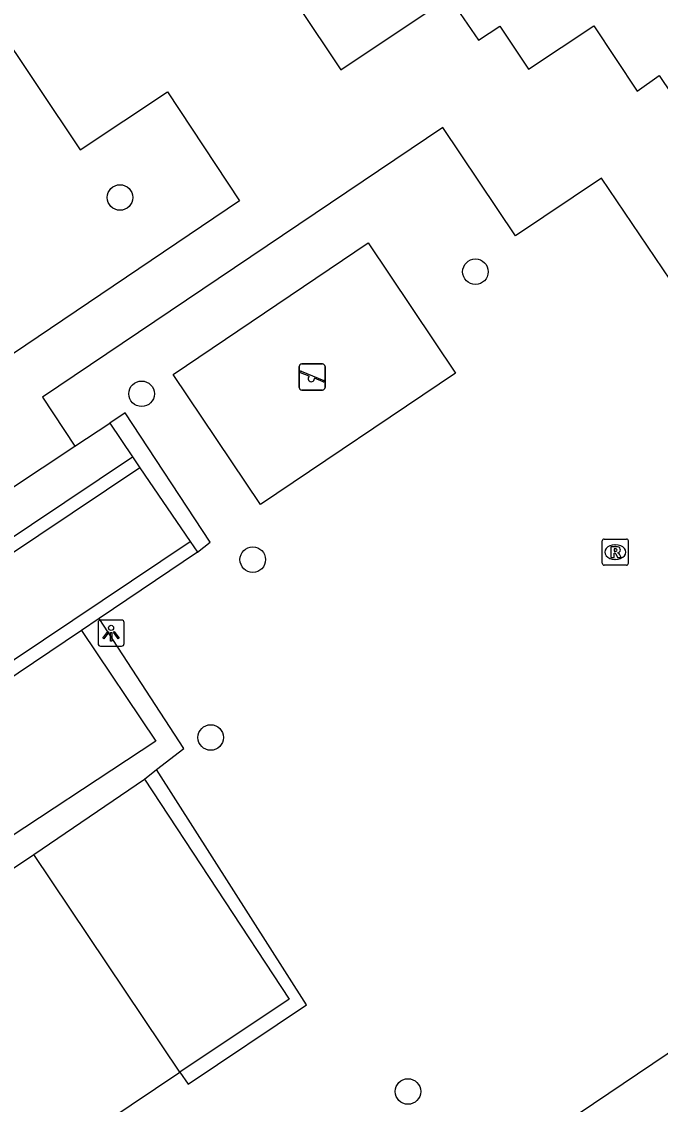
# Model space of a CAD drawing. Extents: x 158797 to 159887, y 384318 to 385255.
# Drawn here: x 159035.1 to 159059.54, y 384563.59 to 384605.03 of the extents above; entities that cross this region are included whole.
import ezdxf

# ---------------------------------------------------------------- set-up
doc = ezdxf.new("R2010")
doc.units = 0
for name, color, linetype in [('IMGEO_Boom', 7, 'Continuous'), ('IMGEO_Groenvoorziening', 7, 'Continuous'), ('IMGEO_Haag', 7, 'Continuous'), ('IMGEO_Lichtpunt', 7, 'Continuous'), ('IMGEO_Pand', 7, 'Continuous'), ('IMGEO_Pand_vergunning_verleend', 7, 'Continuous'), ('IMGEO_Parkeervlak_open', 7, 'Continuous'), ('IMGEO_Rijbaan_lokaal_open', 7, 'Continuous'), ('IMGEO_Rioolput', 7, 'Continuous'), ('IMGEO_Speelvoorziening', 7, 'Continuous'), ('IMGEO_Voetpad_gesloten', 7, 'Continuous'), ('IMGEO_Voetpad_open', 7, 'Continuous')]:
    doc.layers.add(name, color=color, linetype=linetype)

msp = doc.modelspace()

# ---------------------------------------------------------------- linework, layer by layer
at = {"layer": 'IMGEO_Boom'}
for centre in [(159038.862, 384598.3), (159052.467, 384595.459), (159039.688, 384590.787), (159043.944, 384584.44), (159042.334, 384577.633), (159049.884, 384564.084)]:
    msp.add_circle(centre, 0.489, dxfattribs=at)
at = {"layer": 'IMGEO_Groenvoorziening'}
msp.add_lwpolyline([(159044.239, 384586.544), (159040.903, 384591.53), (159048.365, 384596.56), (159051.704, 384591.575), (159044.239, 384586.544)], dxfattribs=at)
at = {"layer": 'IMGEO_Haag'}
for points in [[(159041.822, 384584.725), (159042.314, 384585.11), (159039.062, 384590.058), (159038.467, 384589.669)], [(159040.259, 384576.405), (159041.308, 384577.208), (159038.069, 384582.188)], [(159039.798, 384576.032), (159040.259, 384576.405)], [(159041.149, 384564.826), (159041.475, 384564.368), (159045.998, 384567.398), (159040.259, 384576.405)], [(159035.559, 384573.156), (159039.798, 384576.032)], [(159039.798, 384576.032), (159045.331, 384567.62), (159041.149, 384564.826)]]:
    msp.add_lwpolyline(points, dxfattribs=at)
at = {"layer": 'IMGEO_Lichtpunt'}
for p, q in [((159038.923, 384582.126), (159038.115, 384582.126)), ((159038.923, 384582.126), (159038.115, 384582.126)), ((159038.021, 384582.031), (159038.021, 384581.224)), ((159038.021, 384582.031), (159038.021, 384581.224)), ((159039.017, 384581.224), (159039.017, 384582.031)), ((159039.017, 384581.224), (159039.017, 384582.031)), ((159038.115, 384581.13), (159038.923, 384581.13)), ((159038.115, 384581.13), (159038.923, 384581.13))]:
    msp.add_line(p, q, dxfattribs=at)
for points in [[(159038.395, 384581.695), (159038.434, 384581.667), (159038.246, 384581.405), (159038.208, 384581.432), (159038.395, 384581.695)], [(159038.497, 384581.647), (159038.544, 384581.647), (159038.544, 384581.325), (159038.497, 384581.325), (159038.497, 384581.647)], [(159038.607, 384581.667), (159038.645, 384581.694), (159038.832, 384581.432), (159038.793, 384581.404), (159038.607, 384581.667)]]:
    msp.add_lwpolyline(points, dxfattribs=at)
msp.add_circle((159038.52, 384581.829), 0.0994, dxfattribs=at)
for centre, start, end in [((159038.115, 384582.031), 90, 180), ((159038.115, 384582.031), 90, 180), ((159038.923, 384582.031), 0, 90), ((159038.923, 384582.031), 0, 90), ((159038.115, 384581.224), 180, 270), ((159038.115, 384581.224), 180, 270), ((159038.923, 384581.224), 270, 0), ((159038.923, 384581.224), 270, 360)]:
    msp.add_arc(centre, 0.0946, start, end, dxfattribs=at)
at = {"layer": 'IMGEO_Pand'}
for points in [[(159027.243, 384567.576), (159035.559, 384573.156)], [(159041.149, 384564.826), (159035.559, 384573.156)], [(159070.501, 384572.739), (159074.142, 384567.305), (159072.525, 384566.217), (159076.912, 384559.695), (159050.979, 384542.317), (159045.281, 384550.539), (159050.945, 384554.464), (159048.565, 384557.949), (159070.501, 384572.739)], [(159033.727, 384559.846), (159041.149, 384564.826)]]:
    msp.add_lwpolyline(points, dxfattribs=at)
at = {"layer": 'IMGEO_Pand_vergunning_verleend'}
msp.add_lwpolyline([(159074.142, 384567.305), (159074.124, 384567.293), (159073.385, 384566.795), (159072.525, 384566.217), (159076.912, 384559.695), (159066.003, 384552.385), (159056.131, 384545.77), (159050.979, 384542.317), (159045.281, 384550.539), (159045.719, 384550.843), (159050.945, 384554.464), (159049.721, 384556.256), (159048.565, 384557.949), (159070.501, 384572.739), (159074.142, 384567.305)], dxfattribs=at)
at = {"layer": 'IMGEO_Parkeervlak_open'}
msp.add_lwpolyline([(159037.392, 384581.73), (159040.236, 384577.488), (159033.518, 384573.074), (159030.689, 384577.229)], dxfattribs=at)
at = {"layer": 'IMGEO_Rijbaan_lokaal_open'}
for points in [[(159004.46, 384565.018), (159039.336, 384588.373)], [(159039.336, 384588.373), (159039.621, 384587.954)], [(159039.621, 384587.954), (159004.736, 384564.6)], [(159039.621, 384587.954), (159041.545, 384585.132)], [(159006.646, 384561.748), (159041.545, 384585.132)], [(159041.545, 384585.132), (159041.822, 384584.725)], [(159041.822, 384584.725), (159038.069, 384582.188)], [(159038.069, 384582.188), (159037.392, 384581.73)], [(159037.392, 384581.73), (159030.689, 384577.229)]]:
    msp.add_lwpolyline(points, dxfattribs=at)
at = {"layer": 'IMGEO_Rioolput'}
for p, q in [((159057.318, 384584.302), (159057.318, 384585.154)), ((159057.393, 384585.228), (159058.245, 384585.228)), ((159058.319, 384585.154), (159058.319, 384584.302)), ((159057.806, 384585.008), (159057.831, 384585.008)), ((159058.245, 384584.228), (159057.393, 384584.228)), ((159057.829, 384584.448), (159057.804, 384584.448))]:
    msp.add_line(p, q, dxfattribs=at)
for points in [[(159057.318, 384584.302), (159057.318, 384585.154)], [(159057.393, 384585.228), (159058.245, 384585.228)], [(159058.319, 384585.154), (159058.319, 384584.302)], [(159057.907, 384584.926), (159057.655, 384584.928), (159057.655, 384584.528)], [(159057.655, 384584.528), (159057.779, 384584.528), (159057.779, 384584.69), (159057.79, 384584.69)], [(159057.833, 384584.847), (159057.779, 384584.847), (159057.779, 384584.766)], [(159057.779, 384584.766), (159057.831, 384584.766)], [(159057.837, 384584.661), (159057.908, 384584.528), (159058.048, 384584.528), (159057.983, 384584.654)], [(159058.245, 384584.228), (159057.393, 384584.228)]]:
    msp.add_lwpolyline(points, dxfattribs=at)
for centre, radius, start, end in [((159057.395, 384585.152), 0.0765, 91.552, 178.448), ((159057.395, 384585.152), 0.0765, 91.552, 178.448), ((159058.243, 384585.152), 0.0765, 1.552, 88.448), ((159058.243, 384585.152), 0.0765, 1.552, 88.448), ((159057.789, 384584.637), 0.0533, 26.0293, 88.6989), ((159057.815, 384584.955), 0.19, 274.7715, 282.9687), ((159057.839, 384584.751), 0.0964, 77.0061, 93.1865), ((159057.853, 384584.808), 0.0378, 276.6634, 79.6772), ((159057.906, 384584.816), 0.109, 350.3612, 89.416), ((159057.904, 384584.816), 0.112, 277.5842, 350.9817), ((159057.888, 384584.601), 0.108, 29.5134, 73.7905), ((159057.395, 384584.304), 0.0765, 181.552, 268.448), ((159057.395, 384584.304), 0.0765, 181.552, 268.448), ((159058.243, 384584.304), 0.0765, 271.552, 358.448), ((159058.243, 384584.304), 0.0765, 271.552, 358.448)]:
    msp.add_arc(centre, radius, start, end, dxfattribs=at)
for centre, major_axis, ratio, start_param, end_param in [((159057.805, 384584.728), (-0.387, 0.002), 0.722429, 4.712389, 7.853982), ((159057.83, 384584.728), (-0.39, 0.002), 0.717154, 1.570796, 4.712389)]:
    msp.add_ellipse(centre, major_axis=major_axis, ratio=ratio, start_param=start_param, end_param=end_param, dxfattribs=at)
at = {"layer": 'IMGEO_Speelvoorziening'}
for p, q in [((159045.721, 384591.03), (159045.721, 384591.83)), ((159045.721, 384591.83), (159045.721, 384591.03)), ((159045.821, 384591.93), (159046.611, 384591.93)), ((159046.611, 384591.93), (159045.821, 384591.93)), ((159046.711, 384591.83), (159046.711, 384591.03)), ((159046.711, 384591.03), (159046.711, 384591.83)), ((159046.104, 384591.458), (159045.765, 384591.595)), ((159045.79, 384591.655), (159046.666, 384591.302)), ((159046.642, 384591.242), (159046.302, 384591.379)), ((159046.611, 384590.93), (159045.821, 384590.93)), ((159045.821, 384590.93), (159046.611, 384590.93))]:
    msp.add_line(p, q, dxfattribs=at)
for centre, radius, start, end in [((159045.821, 384591.83), 0.1, 90, 180), ((159045.821, 384591.83), 0.1, 90, 180), ((159045.778, 384591.625), 0.0327, 68.078, 248.078), ((159046.611, 384591.83), 0.1, 0, 90), ((159046.611, 384591.83), 0.1, 360, 90), ((159046.183, 384591.368), 0.12, 130.9928, 5.1632), ((159046.654, 384591.272), 0.0327, 248.078, 68.078), ((159045.821, 384591.03), 0.1, 180, 270), ((159045.821, 384591.03), 0.1, 180, 270), ((159046.611, 384591.03), 0.1, 270, 0), ((159046.611, 384591.03), 0.1, 270, 0)]:
    msp.add_arc(centre, radius, start, end, dxfattribs=at)
at = {"layer": 'IMGEO_Voetpad_gesloten'}
for points in [[(159044.054, 384613.436), (159044.228, 384613.182), (159037.615, 384608.714), (159039.816, 384605.41), (159044.001, 384608.156), (159047.314, 384603.188), (159051.455, 384605.973), (159052.578, 384604.324), (159053.4, 384604.861), (159054.5, 384603.213), (159056.994, 384604.867), (159058.651, 384602.367), (159059.496, 384602.965), (159067.874, 384590.535), (159069.539, 384591.642), (159072.876, 384586.683), (159076.198, 384588.909), (159080.104, 384583.132), (159083.425, 384585.352), (159084.526, 384583.696), (159093.592, 384589.775)], [(158982.865, 384586.399), (158981.067, 384585.23), (158976.14, 384592.72), (158981.937, 384596.604), (158981.382, 384597.442), (159004.598, 384613.022), (159006.263, 384610.544), (159008.75, 384612.205), (159013.241, 384605.599), (159022.342, 384611.7), (159027.935, 384603.411), (159030.42, 384605.073), (159031.514, 384603.428), (159034.009, 384605.081), (159037.342, 384600.126), (159040.686, 384602.342), (159043.434, 384598.175), (159032.33, 384590.682)], [(159107.496, 384569.245), (159106.306, 384571.022), (159102.157, 384568.249), (159100.493, 384570.74), (159099.653, 384570.193), (159097.619, 384573.232), (159091.004, 384568.778), (159083.17, 384580.346), (159079.033, 384577.582), (159075.124, 384583.348), (159073.047, 384581.967), (159071.935, 384583.601), (159069.025, 384581.685), (159057.289, 384599.045), (159053.994, 384596.838), (159051.213, 384600.975), (159035.899, 384590.661), (159037.135, 384588.782)], [(159034.636, 384587.118), (159037.135, 384588.782)]]:
    msp.add_lwpolyline(points, dxfattribs=at)
at = {"layer": 'IMGEO_Voetpad_open'}
for points in [[(159037.135, 384588.782), (159038.467, 384589.669)], [(159038.467, 384589.669), (159039.336, 384588.373)]]:
    msp.add_lwpolyline(points, dxfattribs=at)

doc.saveas('drawing.dxf')
